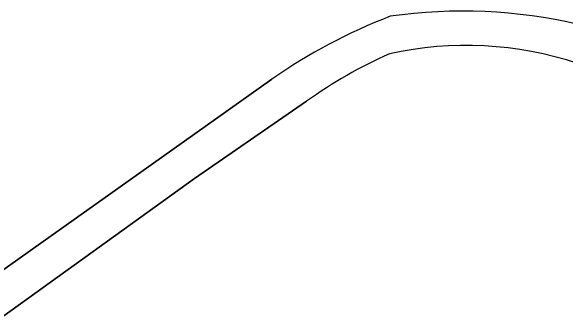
# Model space of a CAD drawing. Extents: x 160554 to 161248, y 385329 to 386506.
# Drawn here: x 160944.74 to 160962.27, y 386249.75 to 386259.57 of the extents above; entities that cross this region are included whole.
import ezdxf

# ---------------------------------------------------------------- set-up
doc = ezdxf.new("R2010")
doc.units = 0
doc.layers.add('IMGEO_Groenvoorziening', color=7, linetype='Continuous')
doc.layers.add('IMGEO_Voetpad_open', color=7, linetype='Continuous')

msp = doc.modelspace()

# ---------------------------------------------------------------- linework, layer by layer
at = {"layer": 'IMGEO_Groenvoorziening'}
for points in [[(160943.967, 386251.027), (160952.976, 386257.418)], [(160954.076, 386256.719), (160950.535, 386254.285)], [(160950.535, 386254.285), (160944.243, 386249.751)]]:
    msp.add_lwpolyline(points, dxfattribs=at)
for centre, radius, start, end in [((160959.006, 386243.419), 16.147, 55.6958, 98.1408), ((160963.349, 386242.389), 18.261, 111.2877, 124.6123), ((160959.118, 386247.276), 11.206, 71.6327, 102.4821), ((160962.458, 386245.1), 14.327, 113.713, 125.8051)]:
    msp.add_arc(centre, radius, start, end, dxfattribs=at)
at = {"layer": 'IMGEO_Voetpad_open'}
for points in [[(160952.976, 386257.418), (160943.967, 386251.027)], [(160944.243, 386249.751), (160950.535, 386254.285), (160954.076, 386256.719)]]:
    msp.add_lwpolyline(points, dxfattribs=at)
for centre, radius, start, end in [((160959.006, 386243.419), 16.147, 55.6958, 98.1408), ((160963.349, 386242.389), 18.261, 111.2877, 124.6123), ((160959.118, 386247.276), 11.206, 71.6327, 102.4821), ((160962.458, 386245.1), 14.327, 113.713, 125.8051)]:
    msp.add_arc(centre, radius, start, end, dxfattribs=at)

doc.saveas('drawing.dxf')
